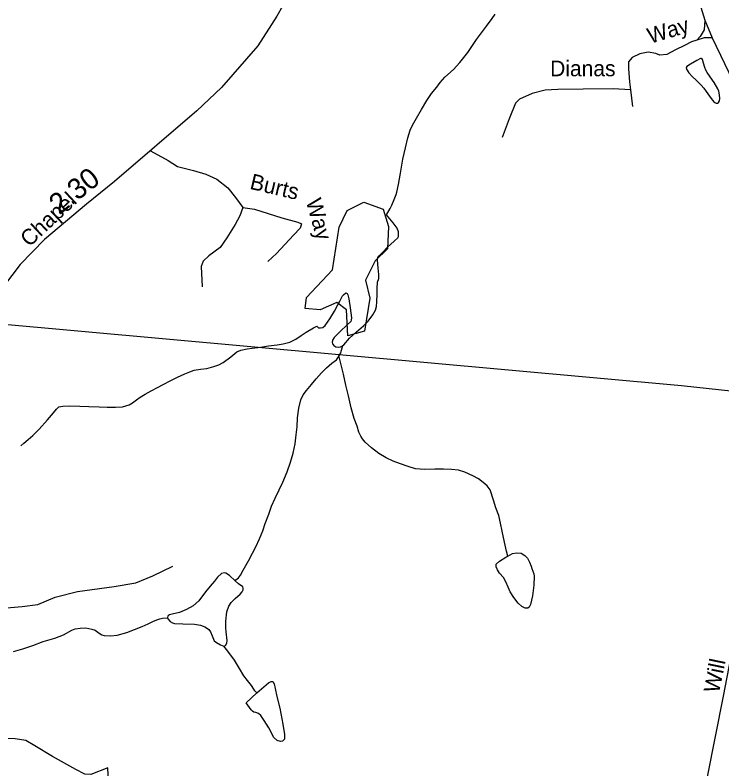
# Model space of a CAD drawing. Extents: x 2126262 to 2293712, y 749403 to 919119.
# Drawn here: x 2175563 to 2179836, y 853816 to 858372 of the extents above; entities that cross this region are included whole.
import ezdxf

# ---------------------------------------------------------------- set-up
doc = ezdxf.new("R2010")
doc.units = 0
for name, color, linetype in [('Exist Hydrographic Misc Water Feature', 7, 'Continuous'), ('Exist Hydrographic Pond Under 1500 Sq Ft', 7, 'Continuous'), ('Exist Road Non-System Type 51', 7, 'Continuous'), ('Exist Road Non-System Type 51 Label', 7, 'Continuous'), ('Exist Road Secondary Mileage Hundredths English Label', 7, 'Continuous'), ('Exist Road Secondary Type 51 Attributed', 7, 'Continuous'), ('Exist Road Secondary Type 51 Label', 7, 'Continuous'), ('Exist Utilities Electrical Transmission Line', 7, 'Continuous')]:
    doc.layers.add(name, color=color, linetype=linetype)

msp = doc.modelspace()

# ---------------------------------------------------------------- linework, layer by layer
at = {"layer": 'Exist Hydrographic Misc Water Feature'}
for points in [[(2177808.3, 857164.8), (2177830.1, 857202.9), (2177840.1, 857223), (2177855.7, 857257), (2177867.6, 857287.1), (2177871.5, 857301.2), (2177881.3, 857347.2), (2177892.8, 857417.2), (2177908.2, 857501.3), (2177924, 857569.4), (2177937.5, 857629.4), (2177951.3, 857675.5), (2177965.2, 857707.5), (2177989, 857749.7), (2178020.8, 857801.9), (2178052.4, 857856), (2178080, 857898.2), (2178111.8, 857936.3), (2178133.8, 857964.4), (2178161.4, 857996.6), (2178213.3, 858042.9), (2178251.1, 858085), (2178300.9, 858145.3), (2178352.4, 858223.6), (2178413.9, 858305.9), (2178447.5, 858352.1), (2178465.3, 858378.2)], [(2179689.3, 857971.1), (2179711.2, 857949.2), (2179727.6, 857929.4), (2179741.6, 857909.5), (2179771.7, 857867.6), (2179788.1, 857847.7), (2179794.1, 857843.7), (2179802.1, 857839.8), (2179810.1, 857839.9), (2179816, 857843.9), (2179821.8, 857853.9), (2179823.8, 857867.9), (2179821.8, 857889.9), (2179817.4, 857911.9), (2179811.5, 857925.8), (2179789.4, 857963.7), (2179765, 857999.6), (2179747.1, 858025.4), (2179738.7, 858039.4), (2179732.8, 858055.4), (2179724.6, 858081.3), (2179718.6, 858103.2), (2179710.6, 858109.2), (2179706.5, 858109.2), (2179684.6, 858097.1), (2179646.8, 858074.9), (2179624.7, 858060.7), (2179620.8, 858054.7), (2179622.9, 858044.7), (2179637, 858022.8), (2179658.9, 857999), (2179679.2, 857981.1), (2179689.3, 857971.1)], [(2177542.8, 856373.5), (2177550.8, 856379.6), (2177584.6, 856419.8), (2177626.3, 856458), (2177670.1, 856494.2), (2177697.8, 856522.3), (2177725.7, 856560.5), (2177741.5, 856588.6), (2177747.2, 856610.6), (2177749.3, 856638.7), (2177751.1, 856684.6), (2177752.8, 856718.6), (2177754.6, 856758.6), (2177762.6, 856780.7), (2177762.2, 856804.7), (2177758.1, 856844.6), (2177753.8, 856890.6), (2177755.9, 856906.6), (2177763.9, 856916.7), (2177785.6, 856938.7), (2177815.3, 856968.9), (2177855.3, 857005.1), (2177877, 857025.2), (2177881.1, 857033.3), (2177880.7, 857061.2), (2177872.7, 857083.3), (2177848.5, 857117), (2177808.3, 857164.8)], [(2177386.4, 856492.7), (2177398.2, 856482.7), (2177410.3, 856480.8), (2177424.3, 856482.9), (2177438, 856494.9), (2177465.7, 856537.1), (2177493.6, 856583.2), (2177513.3, 856621.3), (2177525.4, 856643.4), (2177537.3, 856663.4), (2177543, 856675.5), (2177549, 856681.5), (2177563.1, 856693.6), (2177571.1, 856689.6), (2177575, 856681.7), (2177581.4, 856657.7), (2177589.6, 856601.7), (2177597.8, 856541.8), (2177595.7, 856527.8), (2177592, 856519.8), (2177570.1, 856499.7), (2177528.2, 856459.5), (2177492.6, 856423.2), (2177482.5, 856407.2), (2177480.9, 856393.2), (2177482.7, 856385.2), (2177490.7, 856375.3), (2177502.8, 856367.4), (2177518.8, 856365.4), (2177530.7, 856367.5), (2177542.8, 856373.5)], [(2175598.7, 855768.8), (2175616.5, 855784.9), (2175642.6, 855807.1), (2175670.3, 855831.2), (2175708, 855869.4), (2175759.9, 855925.7), (2175795.6, 855967.9), (2175813.4, 855990), (2175827.3, 856004), (2175839.2, 856006.1), (2175851.3, 856008.2), (2175893.4, 856010.4), (2175955.3, 856008.8), (2176009.2, 856007.1), (2176071.4, 856003.4), (2176119.3, 856001.7), (2176169.4, 856002), (2176213.2, 856004.2), (2176253, 856016.4), (2176273.1, 856028.5), (2176297.1, 856046.7), (2176318.9, 856062.8), (2176348.8, 856081), (2176386.5, 856101.2), (2176424.5, 856121.4), (2176458.3, 856139.5), (2176504.2, 856163.8), (2176546, 856184.1), (2176590.1, 856204.3), (2176620.1, 856216.4), (2176645.7, 856226.6), (2176683.8, 856232.8), (2176721.8, 856235), (2176763.8, 856247.2), (2176795.6, 856257.4), (2176821.6, 856271.5), (2176867.4, 856305.8), (2176903.2, 856335.9), (2176927, 856346.1), (2176967, 856354.4), (2176997, 856358.5), (2177047, 856364.8), (2177095, 856373.1), (2177146.9, 856379.4), (2177184.8, 856385.5), (2177224.8, 856395.8), (2177260.5, 856414), (2177292.6, 856436.2), (2177322.4, 856456.3), (2177366.3, 856482.6), (2177386.4, 856492.7)], [(2177542.8, 856373.5), (2177531.1, 856331.5), (2177521.1, 856315.5)], [(2176893, 854952.3), (2176896.9, 854958.4), (2176912.9, 854970.4), (2176926.8, 854986.4), (2176942.6, 855016.5), (2176958.2, 855044.6), (2176974.2, 855072.7), (2176998, 855120.9), (2177017.9, 855158.9), (2177041.5, 855207), (2177061.3, 855255.2), (2177075.1, 855299.2), (2177096.6, 855355.3), (2177114.2, 855403.4), (2177136, 855451.5), (2177159.8, 855503.6), (2177181.5, 855549.8), (2177207.1, 855611.9), (2177228.9, 855670), (2177244.5, 855724), (2177256.3, 855780.1), (2177261.9, 855834.1), (2177267.6, 855884.2), (2177271.3, 855938.1), (2177279.1, 855996.2), (2177290.8, 856046.2), (2177304.5, 856076.3), (2177324.2, 856102.4), (2177356, 856138.6), (2177384.1, 856172.7), (2177415.9, 856208.9), (2177445.6, 856239.1), (2177477.4, 856267.2), (2177505.3, 856289.3), (2177517.4, 856307.4), (2177521.1, 856315.5)], [(2178541.6, 855101.5), (2178533.6, 855131.4), (2178525.2, 855167.4), (2178515, 855215.3), (2178506.8, 855253.3), (2178498.6, 855301.2), (2178488.3, 855347.1), (2178470.1, 855393.1), (2178455.7, 855440.9), (2178435.4, 855502.8), (2178417.4, 855526.7), (2178393.4, 855546.5), (2178365.1, 855568.3), (2178331, 855588.2), (2178282.8, 855609.9), (2178244.7, 855621.6), (2178200.8, 855625.4), (2178152.8, 855627.2), (2178100.8, 855626.9), (2178040.9, 855626.5), (2177982.8, 855630.2), (2177938.8, 855644), (2177886.9, 855661.7), (2177848.5, 855675.5), (2177806.5, 855695.2), (2177762.2, 855723), (2177718.3, 855756.7), (2177680, 855790.5), (2177663.8, 855810.4), (2177653.7, 855826.3), (2177641.8, 855850.2), (2177631.6, 855888.2), (2177613.3, 855934), (2177594.9, 855998), (2177578.5, 856069.8), (2177562.1, 856135.7), (2177547.7, 856201.6), (2177521.1, 856315.5)], [(2178541.6, 855101.5), (2178569.5, 855117.7), (2178595.5, 855121.8), (2178621.6, 855119.9), (2178645.6, 855106.1), (2178661.6, 855090.2), (2178673.9, 855066.2), (2178682.1, 855042.3), (2178688, 855026.3), (2178698.3, 854994.4), (2178700.3, 854980.4), (2178698.5, 854926.4), (2178691.1, 854862.4), (2178679.2, 854810.4), (2178671.2, 854794.3), (2178663.2, 854788.3), (2178647.2, 854788.2), (2178627.3, 854798.1), (2178605.4, 854817.9), (2178579.1, 854851.8), (2178556.8, 854885.7), (2178544.9, 854913.6), (2178530.5, 854947.5), (2178516.4, 854973.4), (2178492.2, 854999.2), (2178480.1, 855019.2), (2178472.1, 855037.1), (2178472.1, 855053.1), (2178491.8, 855071.2), (2178529.7, 855095.4), (2178541.6, 855101.5)], [(2176893, 854952.3), (2176858.8, 854984.1), (2176836.8, 855000), (2176828.8, 855001.9), (2176810.8, 854997.8), (2176786.8, 854975.7), (2176769.1, 854951.6), (2176743.1, 854921.4), (2176715.2, 854885.4), (2176673.6, 854831.1), (2176639.8, 854800.9), (2176600, 854778.7), (2176558.1, 854760.5), (2176512, 854752.2), (2176496.2, 854748.1), (2176490.3, 854744.1), (2176486.4, 854742.1), (2176484.3, 854730.1)], [(2176825.1, 854558), (2176835, 854562.1), (2176843, 854576.1), (2176845, 854592.1), (2176838.9, 854644.1), (2176836.6, 854668.1), (2176838.2, 854708.1), (2176844, 854766.1), (2176855.9, 854800.2), (2176869.6, 854822.2), (2176893.6, 854846.3), (2176923.3, 854872.4), (2176935.2, 854886.5), (2176941.4, 854898.6), (2176941, 854908.6), (2176939.1, 854916.6), (2176913.1, 854934.4), (2176893, 854952.3)], [(2175553.8, 854524.9), (2175609.6, 854541.2), (2175669.5, 854561.5), (2175733.2, 854585.9), (2175803.1, 854606.3), (2175855, 854626.6), (2175906.9, 854654.8), (2175926.8, 854662.9), (2175956.7, 854667.1), (2175990.8, 854669.3), (2176026.9, 854661.5), (2176046.7, 854653.6), (2176071.1, 854635.8), (2176087.1, 854625.9), (2176101.1, 854622), (2176141.1, 854620.1), (2176181.1, 854624.4), (2176238.9, 854640.7), (2176284.8, 854659), (2176330.5, 854677.2), (2176368.5, 854693.4), (2176396.6, 854707.6), (2176420.4, 854717.7), (2176438.4, 854723.8), (2176454.4, 854727.9), (2176484.3, 854730.1)], [(2176484.3, 854730.1), (2176486.4, 854722.1), (2176500.3, 854706.1), (2176514.5, 854698.2), (2176526.6, 854694.4), (2176576.6, 854692.6), (2176648.6, 854691), (2176684.5, 854685.2), (2176710.5, 854675.3), (2176726.5, 854665.4), (2176734.5, 854659.4), (2176744.7, 854643.5), (2176754.8, 854619.6), (2176767.1, 854589.7), (2176781, 854579.8), (2176805, 854565.9), (2176825.1, 854558)], [(2177024.8, 854275.2), (2177012.5, 854287.2), (2177006.6, 854297.1), (2176992.4, 854321), (2176968.3, 854350.9), (2176946.1, 854378.8), (2176919.9, 854422.6), (2176889.5, 854472.4), (2176849.3, 854528.2), (2176825.1, 854558)], [(2177024.8, 854275.2), (2177094.4, 854335.6), (2177110.4, 854343.7), (2177122.2, 854343.8), (2177128.4, 854329.8), (2177134.5, 854301.8), (2177144.8, 854253.9), (2177163.1, 854184), (2177181.7, 854086.2), (2177192, 854024.2), (2177192.4, 853996.2), (2177180.3, 853984.2), (2177168.4, 853982.1), (2177148.3, 853987.9), (2177128, 854005.9), (2177097.8, 854063.7), (2177069.5, 854109.5), (2177049.5, 854139.4), (2177035.3, 854151.3), (2177019.3, 854157.2), (2177007.2, 854159.2), (2176999.2, 854165.1), (2176991.2, 854173.1), (2176961.1, 854214.9), (2177024.8, 854275.2)]]:
    msp.add_lwpolyline(points, dxfattribs=at)
at = {"layer": 'Exist Hydrographic Pond Under 1500 Sq Ft'}
msp.add_lwpolyline([(2177575.5, 856433.3), (2177566.5, 856591), (2177507.4, 856634.9), (2177408.4, 856591), (2177316.5, 856599.5), (2177324.5, 856664.9), (2177481.4, 856832.2), (2177522.4, 857090.5), (2177571.4, 857191.2), (2177671.4, 857241.7), (2177787.5, 857199.8), (2177821.3, 857094.2), (2177814.4, 856959.9), (2177739.5, 856885.9), (2177682.5, 856769), (2177707.3, 856660.2), (2177675.3, 856460.8), (2177575.5, 856433.3)], dxfattribs=at)
at = {"layer": 'Exist Road Non-System Type 51'}
msp.add_line((2179284.1, 857920.1), (2179296.6, 857819.6), dxfattribs=at)
for points in [[(2179732.1, 858340.9), (2179728.3, 858283.7), (2179704.6, 858241.9), (2179683.7, 858220.9)], [(2179683.7, 858220.9), (2179653, 858209.7), (2179609.8, 858187.4), (2179555.4, 858162.3), (2179502.4, 858134.4), (2179460.5, 858130.2), (2179436.8, 858139.9), (2179390.8, 858146.9), (2179340.6, 858138.5), (2179293.1, 858116.2), (2179270.8, 858089.7), (2179270.8, 858046.4), (2179277.8, 857968.2), (2179284.1, 857920.1)], [(2179778.1, 858234.8), (2179729.7, 858233.5), (2179683.7, 858220.9)], [(2179284.1, 857920.1), (2179179.4, 857927.1), (2178998.1, 857924.3), (2178843.3, 857921.5), (2178768, 857917.3), (2178689.9, 857897.8), (2178613.1, 857862.9), (2178588.5, 857839.6), (2178549.4, 857744.7), (2178507.6, 857631.6)], [(2176382.5, 857551.7), (2176487.7, 857492.1), (2176544.9, 857457.2), (2176642.5, 857432.1), (2176716.5, 857409.7), (2176782, 857380.4), (2176849, 857327.4), (2176895, 857270.1), (2176939.2, 857208.1)], [(2176939.2, 857208.1), (2176922.4, 857157.9), (2176894.5, 857106.2), (2176842.9, 857026.6), (2176802.5, 856966.6), (2176734.1, 856916.4), (2176700.6, 856885.6), (2176688.1, 856852.1), (2176695, 856728.6)], [(2176939.2, 857208.1), (2177011, 857199.1), (2177175.6, 857146), (2177271.8, 857120.9), (2177294.2, 857109.7), (2177285.8, 857084.6), (2177246.7, 857042.7), (2177143.5, 856931), (2177091.9, 856882.2)], [(2174748.8, 855044.3), (2174840.1, 855033.2), (2174937.7, 855008.1), (2175015.8, 854982.9), (2175116.3, 854929.9), (2175216.7, 854879.6), (2175311.5, 854832.2), (2175392.4, 854798.7), (2175490.1, 854787.5), (2175606.5, 854798.6), (2175701.3, 854809.7), (2175804.5, 854854.4), (2175941.2, 854887.9), (2176161.6, 854918.6), (2176292.7, 854941), (2176396, 854982.8), (2176515.9, 855041.5)], [(2176270.5, 853492.4), (2176321.4, 853515.4), (2176346.5, 853550.3), (2176336.7, 853585.2), (2176308.8, 853611.7), (2176237.7, 853656.4), (2176187.5, 853677.3), (2176156.8, 853695.5), (2176127.5, 853736), (2176123.5, 853823.1), (2176021.5, 853782.3), (2175985.3, 853783.7), (2175930.9, 853811.7), (2175790, 853891.2), (2175682, 853956.5), (2175627.6, 853988.6), (2175563.4, 853996.9), (2175471.3, 854001.1)]]:
    msp.add_lwpolyline(points, dxfattribs=at)
at = {"layer": 'Exist Road Secondary Type 51 Attributed'}
for points in [[(2179518.8, 859459.2), (2179610, 858923.8), (2179686.7, 858495.2), (2179732.1, 858340.9), (2179778.1, 858234.8), (2179901.5, 857974.5), (2180210.5, 857401.4), (2180267.7, 857281.3), (2180306.7, 857193.4), (2180336.7, 857089.4), (2180361.8, 856963.7), (2180368.1, 856845.8), (2180345.8, 856658.7), (2180294.2, 856467.4), (2180178.4, 855904.8), (2180001.3, 855068.6), (2179843.6, 854254.7), (2179746, 853768.9), (2179713.7, 853612.2)], [(2177214.5, 858489.1), (2177145.4, 858365.6), (2177029.7, 858186.9), (2176811.4, 857933.5), (2176662.1, 857793.9), (2176164.9, 857366), (2175994.7, 857229.7), (2175740.9, 857014.7), (2175593, 856863.9), (2175494, 856731.3), (2175438.2, 856630.8), (2175291.7, 856313.9), (2175141.8, 855950.2), (2175033, 855671), (2174915.8, 855383.4), (2174748.8, 855044.3), (2174601, 854706.5), (2174498.1, 854453.1), (2174434, 854302.4), (2174370, 854141.5), (2174342.2, 854038.2), (2174313, 853832.8)]]:
    msp.add_lwpolyline(points, dxfattribs=at)
at = {"layer": 'Exist Utilities Electrical Transmission Line'}
msp.add_lwpolyline([(2194443.8, 856159.1), (2192097.8, 856076.3), (2189352.2, 855988.7), (2188053.3, 855966.4), (2186708.2, 855959.8), (2184737.1, 855980.3), (2180934.6, 856040.1), (2180488.6, 856047.5), (2180058.1, 856081.2), (2179591.1, 856130.3), (2175429, 856507.9), (2175420.9, 856509.6), (2174978.5, 856537.2), (2174516.1, 856566.1), (2174518.1, 856566.3), (2170826.6, 856799), (2170356, 856837.9), (2169900.2, 856834.9), (2168526, 856762.5)], dxfattribs=at)

# ---------------------------------------------------------------- texts
at = {"layer": 'Exist Road Non-System Type 51 Label'}
for s, rotation, p in [('Way', 16.7148, (2179402.5, 858197.9)), ('Burts', 346.7471, (2176977.3, 857322.6)), ('Way', 285.9308, (2177320, 857248))]:
    msp.add_text(s, height=95, rotation=rotation, dxfattribs=at).set_placement(p)
msp.add_text('Dianas', height=95, dxfattribs=at).set_placement((2178797.6, 858002.2))
at = {"layer": 'Exist Road Secondary Mileage Hundredths English Label'}
msp.add_text('2.30', height=125, rotation=38.0416, dxfattribs=at).set_placement((2175830.2, 857161.3))
at = {"layer": 'Exist Road Secondary Type 51 Label'}
for s, rotation, p in [('Chapel', 43.0481, (2175649, 856966.2)), ('Will', 78.3399, (2179818, 854270))]:
    msp.add_text(s, height=95, rotation=rotation, dxfattribs=at).set_placement(p)

doc.saveas('drawing.dxf')
